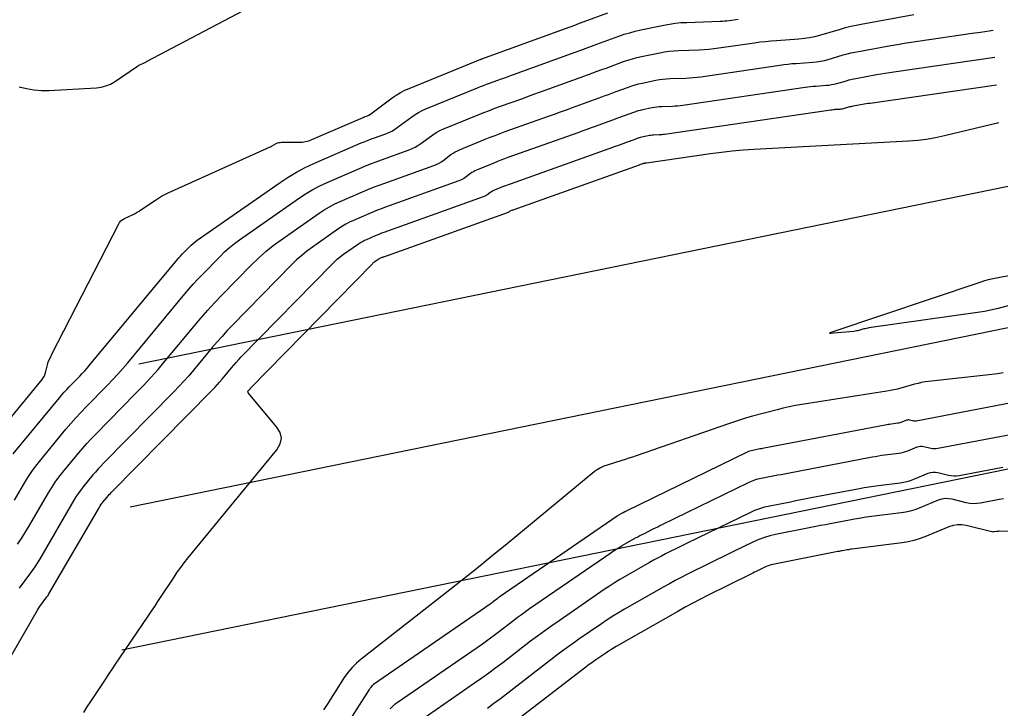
# Model space of a CAD drawing. Extents: x 658976 to 668721, y 639543 to 647196.
# Drawn here: x 662847.1 to 662953.5, y 642258.1 to 642332.8 of the extents above; entities that cross this region are included whole.
import ezdxf

# ---------------------------------------------------------------- set-up
doc = ezdxf.new("R2010")
doc.units = 0
for name, color, linetype in [('Ex_Major Contours', 7, 'Continuous'), ('Ex_Minor Contours', 7, 'Continuous'), ('R_Water', 7, 'Continuous')]:
    doc.layers.add(name, color=color, linetype=linetype)

msp = doc.modelspace()

# ---------------------------------------------------------------- linework, layer by layer
at = {"layer": 'Ex_Major Contours'}
for points in [[(662843.63, 642286.54), (662849.58, 642293.75), (662849.7, 642293.92), (662849.8, 642294.09), (662849.88, 642294.27), (662849.93, 642294.46), (662850.19, 642295.47), (662850.21, 642295.56), (662850.24, 642295.64), (662850.27, 642295.73), (662850.31, 642295.81), (662850.48, 642296.15), (662850.52, 642296.23), (662850.56, 642296.31), (662850.6, 642296.4), (662850.64, 642296.48), (662857.85, 642310.56), (662857.98, 642310.77), (662858.13, 642310.95), (662858.32, 642311.1), (662858.53, 642311.22), (662859.44, 642311.65), (662859.66, 642311.76), (662859.88, 642311.88), (662860.09, 642312), (662860.3, 642312.14), (662861.86, 642313.2), (662862.2, 642313.41), (662862.54, 642313.61), (662862.89, 642313.8), (662863.25, 642313.97), (662873.93, 642318.8), (662874.06, 642318.86), (662874.19, 642318.93), (662874.33, 642318.99), (662874.46, 642319.06), (662874.98, 642319.33), (662875.11, 642319.39), (662875.24, 642319.43), (662875.38, 642319.46), (662875.53, 642319.47), (662877.43, 642319.47), (662877.8, 642319.48), (662878.15, 642319.54), (662878.5, 642319.63), (662878.84, 642319.76), (662884.39, 642322.15), (662884.45, 642322.18), (662884.51, 642322.2), (662884.57, 642322.23), (662884.63, 642322.25), (662884.87, 642322.34), (662884.93, 642322.36), (662884.99, 642322.39), (662885.05, 642322.42), (662885.1, 642322.46), (662887.55, 642324.28), (662887.99, 642324.58), (662888.44, 642324.85), (662888.9, 642325.1), (662889.39, 642325.31), (662896.72, 642328.31), (662896.77, 642328.32), (662896.81, 642328.34), (662896.86, 642328.36), (662896.9, 642328.37), (662897.08, 642328.44), (662897.13, 642328.45), (662897.17, 642328.47), (662897.22, 642328.49), (662897.26, 642328.5), (662906.34, 642331.81), (662906.85, 642331.99), (662907.36, 642332.18), (662907.87, 642332.37), (662908.38, 642332.55), (662910.94, 642333.49)], [(662843.8, 642259.65), (662849.08, 642268.76), (662849.18, 642268.92), (662849.29, 642269.09), (662849.4, 642269.25), (662849.52, 642269.41), (662849.99, 642270.03), (662850.11, 642270.19), (662850.22, 642270.35), (662850.32, 642270.51), (662850.42, 642270.68), (662855.76, 642279.85), (662855.85, 642280), (662855.95, 642280.15), (662856.06, 642280.3), (662856.17, 642280.44), (662856.63, 642281), (662856.75, 642281.14), (662856.87, 642281.28), (662856.99, 642281.41), (662857.12, 642281.54), (662868.02, 642292.59), (662868.3, 642292.88), (662868.57, 642293.17), (662868.83, 642293.47), (662869.09, 642293.78), (662870.11, 642295.01), (662870.37, 642295.31), (662870.63, 642295.61), (662870.9, 642295.91), (662871.18, 642296.19), (662881.03, 642306.26), (662881.32, 642306.55), (662881.63, 642306.82), (662881.95, 642307.08), (662882.28, 642307.32), (662883.89, 642308.45), (662884.11, 642308.59), (662884.32, 642308.72), (662884.55, 642308.84), (662884.78, 642308.94), (662885.72, 642309.35), (662885.95, 642309.45), (662886.19, 642309.54), (662886.43, 642309.64), (662886.67, 642309.72), (662897.46, 642313.59), (662897.55, 642313.63), (662897.65, 642313.67), (662897.73, 642313.72), (662897.82, 642313.78), (662898.15, 642314.03), (662898.24, 642314.09), (662898.32, 642314.14), (662898.42, 642314.19), (662898.51, 642314.23), (662899.55, 642314.66), (662899.76, 642314.74), (662899.96, 642314.82), (662900.17, 642314.9), (662900.38, 642314.97), (662911.06, 642318.79), (662911.3, 642318.87), (662911.53, 642318.96), (662911.77, 642319.04), (662912.01, 642319.13), (662913.18, 642319.55), (662913.31, 642319.6), (662913.44, 642319.65), (662913.57, 642319.7), (662913.7, 642319.75), (662914.23, 642319.94), (662914.36, 642319.98), (662914.49, 642320.02), (662914.63, 642320.06), (662914.76, 642320.09), (662915.32, 642320.21), (662915.45, 642320.23), (662915.59, 642320.25), (662915.73, 642320.27), (662915.87, 642320.27), (662916.49, 642320.3), (662916.64, 642320.3), (662916.79, 642320.31), (662916.94, 642320.33), (662917.09, 642320.35), (662935.1, 642322.98), (662935.22, 642323), (662935.35, 642323.02), (662935.47, 642323.03), (662935.6, 642323.04), (662936.12, 642323.07), (662936.24, 642323.09), (662936.36, 642323.1), (662936.48, 642323.13), (662936.59, 642323.16), (662937.06, 642323.3), (662937.18, 642323.33), (662937.3, 642323.36), (662937.42, 642323.39), (662937.54, 642323.41), (662938.54, 642323.59), (662938.74, 642323.63), (662938.95, 642323.66), (662939.16, 642323.69), (662939.37, 642323.72), (662953.08, 642325.7)], [(662956.96, 642291.64), (662944.38, 642289.25), (662944.29, 642289.24), (662944.2, 642289.24), (662944.11, 642289.25), (662944.02, 642289.26), (662943.66, 642289.35), (662943.58, 642289.37), (662943.49, 642289.37), (662943.4, 642289.35), (662943.32, 642289.33), (662942.83, 642289.13), (662942.72, 642289.09), (662942.61, 642289.05), (662942.5, 642289.03), (662942.38, 642289.01), (662941.65, 642288.92), (662941.49, 642288.89), (662941.33, 642288.87), (662941.17, 642288.84), (662941.01, 642288.81), (662927.9, 642286.31), (662927.74, 642286.28), (662927.59, 642286.25), (662927.43, 642286.22), (662927.27, 642286.19), (662926.64, 642286.07), (662926.49, 642286.03), (662926.34, 642285.99), (662926.19, 642285.93), (662926.04, 642285.87), (662912.93, 642279.48), (662912.89, 642279.46), (662912.84, 642279.44), (662912.8, 642279.42), (662912.76, 642279.4), (662912.58, 642279.31), (662912.54, 642279.29), (662912.5, 642279.27), (662912.46, 642279.24), (662912.41, 642279.22), (662912.15, 642279.07), (662912.1, 642279.04), (662912.04, 642279.01), (662911.99, 642278.97), (662911.93, 642278.93), (662899.25, 642270.21), (662899.16, 642270.14), (662899.07, 642270.08), (662898.98, 642270.01), (662898.89, 642269.95), (662898.54, 642269.67), (662898.45, 642269.61), (662898.36, 642269.54), (662898.27, 642269.48), (662898.18, 642269.41), (662885.53, 642260.7), (662885.48, 642260.66), (662885.43, 642260.62), (662885.39, 642260.57), (662885.35, 642260.53), (662885.19, 642260.33), (662885.15, 642260.28), (662885.12, 642260.23), (662885.08, 642260.18), (662885.05, 642260.13), (662873.42, 642241.91)]]:
    msp.add_lwpolyline(points, dxfattribs=at)
at = {"layer": 'Ex_Minor Contours'}
for points in [[(662847.08, 642325.49), (662847.88, 642325.28), (662848.68, 642325.14), (662849.5, 642325.07), (662850.32, 642325.08), (662855.48, 642325.37), (662856, 642325.43), (662856.5, 642325.57), (662856.98, 642325.76), (662857.43, 642326.03), (662859.93, 642327.73), (662860.01, 642327.77), (662860.08, 642327.82), (662860.16, 642327.86), (662860.24, 642327.9), (662860.58, 642328.05), (662860.66, 642328.09), (662860.74, 642328.13), (662860.82, 642328.17), (662860.9, 642328.21), (662872.12, 642334.1)], [(662846.45, 642285.7), (662851.46, 642291.77), (662851.72, 642292.08), (662851.98, 642292.38), (662852.25, 642292.68), (662852.53, 642292.96), (662853.66, 642294.11), (662853.94, 642294.39), (662854.21, 642294.69), (662854.47, 642294.99), (662854.73, 642295.29), (662864.03, 642306.51), (662864.21, 642306.72), (662864.39, 642306.93), (662864.58, 642307.13), (662864.77, 642307.33), (662865.55, 642308.12), (662865.75, 642308.32), (662865.95, 642308.5), (662866.17, 642308.67), (662866.39, 642308.84), (662875.38, 642315.12), (662876.25, 642315.7), (662877.16, 642316.24), (662878.09, 642316.73), (662879.04, 642317.17), (662884.19, 642319.39), (662884.52, 642319.53), (662884.85, 642319.66), (662885.18, 642319.79), (662885.52, 642319.91), (662886.86, 642320.39), (662887.19, 642320.53), (662887.5, 642320.68), (662887.81, 642320.86), (662888.1, 642321.06), (662889.67, 642322.23), (662890.04, 642322.48), (662890.41, 642322.71), (662890.81, 642322.91), (662891.21, 642323.09), (662896.8, 642325.38), (662897.12, 642325.51), (662897.44, 642325.63), (662897.77, 642325.75), (662898.09, 642325.87), (662899.39, 642326.34), (662899.72, 642326.45), (662900.05, 642326.57), (662900.37, 642326.69), (662900.7, 642326.8), (662907.4, 642329.24), (662907.99, 642329.46), (662908.58, 642329.67), (662909.16, 642329.89), (662909.75, 642330.1), (662912.11, 642330.96), (662912.7, 642331.17), (662913.3, 642331.35), (662913.9, 642331.51), (662914.51, 642331.65), (662916.99, 642332.17), (662917.61, 642332.28), (662918.23, 642332.37), (662918.85, 642332.44), (662919.48, 642332.47), (662923.11, 642332.59), (662923.36, 642332.61), (662923.61, 642332.63), (662923.85, 642332.65), (662924.1, 642332.68), (662925.08, 642332.83)], [(662846.6, 642280.66), (662847.85, 642282.82), (662848.18, 642283.35), (662848.52, 642283.87), (662848.89, 642284.37), (662849.28, 642284.86), (662852.15, 642288.35), (662852.68, 642288.97), (662853.22, 642289.59), (662853.78, 642290.19), (662854.35, 642290.79), (662856.66, 642293.13), (662857.23, 642293.72), (662857.78, 642294.32), (662858.33, 642294.94), (662858.86, 642295.56), (662865.05, 642303.03), (662865.5, 642303.56), (662865.96, 642304.09), (662866.44, 642304.6), (662866.92, 642305.1), (662868.88, 642307.1), (662869.37, 642307.59), (662869.89, 642308.05), (662870.44, 642308.49), (662871, 642308.9), (662877.51, 642313.45), (662878.22, 642313.92), (662878.95, 642314.36), (662879.7, 642314.75), (662880.48, 642315.11), (662883.99, 642316.63), (662884.59, 642316.88), (662885.19, 642317.12), (662885.79, 642317.36), (662886.4, 642317.58), (662889.38, 642318.65), (662889.71, 642318.78), (662890.03, 642318.94), (662890.34, 642319.12), (662890.64, 642319.32), (662891.79, 642320.18), (662892.09, 642320.38), (662892.39, 642320.57), (662892.71, 642320.73), (662893.04, 642320.88), (662896.88, 642322.45), (662897.48, 642322.69), (662898.08, 642322.92), (662898.68, 642323.15), (662899.28, 642323.37), (662901.71, 642324.23), (662902.31, 642324.45), (662902.92, 642324.67), (662903.52, 642324.89), (662904.13, 642325.11), (662908.84, 642326.82), (662909.32, 642327), (662909.79, 642327.17), (662910.27, 642327.34), (662910.74, 642327.51), (662912.64, 642328.21), (662913.11, 642328.37), (662913.6, 642328.52), (662914.08, 642328.65), (662914.57, 642328.76), (662916.57, 642329.18), (662917.07, 642329.27), (662917.57, 642329.34), (662918.07, 642329.39), (662918.58, 642329.42), (662920.82, 642329.5), (662921.36, 642329.52), (662921.9, 642329.57), (662922.44, 642329.62), (662922.98, 642329.69), (662926.83, 642330.26), (662927.42, 642330.34), (662928.02, 642330.41), (662928.62, 642330.47), (662929.22, 642330.51), (662931.66, 642330.69), (662932.24, 642330.74), (662932.81, 642330.83), (662933.38, 642330.94), (662933.93, 642331.09), (662936.16, 642331.74), (662936.72, 642331.9), (662937.28, 642332.04), (662937.85, 642332.17), (662938.42, 642332.28), (662944.13, 642333.31)], [(662846.92, 642275.9), (662847.35, 642276.53), (662847.76, 642277.16), (662848.15, 642277.81), (662850.29, 642281.48), (662850.64, 642282.06), (662851.01, 642282.62), (662851.41, 642283.17), (662851.83, 642283.7), (662853.55, 642285.79), (662853.99, 642286.31), (662854.44, 642286.82), (662854.9, 642287.31), (662855.37, 642287.8), (662859.72, 642292.22), (662860.55, 642293.08), (662861.36, 642293.95), (662862.15, 642294.85), (662862.93, 642295.76), (662866.07, 642299.55), (662866.8, 642300.41), (662867.54, 642301.25), (662868.29, 642302.07), (662869.07, 642302.88), (662872.29, 642306.17), (662873.05, 642306.91), (662873.83, 642307.61), (662874.65, 642308.27), (662875.5, 642308.9), (662879.64, 642311.79), (662880.18, 642312.15), (662880.74, 642312.48), (662881.32, 642312.78), (662881.91, 642313.06), (662884.31, 642314.09), (662884.92, 642314.35), (662885.52, 642314.59), (662886.13, 642314.83), (662886.75, 642315.05), (662892.07, 642316.96), (662892.33, 642317.06), (662892.57, 642317.18), (662892.81, 642317.32), (662893.03, 642317.47), (662893.91, 642318.13), (662894.14, 642318.29), (662894.37, 642318.43), (662894.61, 642318.55), (662894.86, 642318.66), (662897.61, 642319.79), (662898.16, 642320.01), (662898.71, 642320.22), (662899.26, 642320.43), (662899.81, 642320.63), (662904.48, 642322.3), (662905.14, 642322.53), (662905.79, 642322.76), (662906.44, 642323), (662907.09, 642323.24), (662910.29, 642324.4), (662910.65, 642324.53), (662911.01, 642324.66), (662911.37, 642324.79), (662911.73, 642324.92), (662913.17, 642325.45), (662913.53, 642325.58), (662913.89, 642325.69), (662914.26, 642325.79), (662914.64, 642325.87), (662916.15, 642326.19), (662916.53, 642326.26), (662916.91, 642326.31), (662917.29, 642326.35), (662917.68, 642326.37), (662919.38, 642326.43), (662919.79, 642326.45), (662920.2, 642326.48), (662920.61, 642326.52), (662921.02, 642326.58), (662929.58, 642327.83), (662930.02, 642327.89), (662930.46, 642327.94), (662930.9, 642327.99), (662931.35, 642328.02), (662933.15, 642328.15), (662933.57, 642328.19), (662933.99, 642328.25), (662934.41, 642328.34), (662934.82, 642328.45), (662936.46, 642328.93), (662936.87, 642329.04), (662937.29, 642329.15), (662937.7, 642329.24), (662938.12, 642329.32), (662941.63, 642329.96), (662942.36, 642330.08), (662943.08, 642330.21), (662943.81, 642330.32), (662944.54, 642330.43), (662950.43, 642331.28), (662951.35, 642331.41), (662952.27, 642331.54), (662952.72, 642331.61)], [(662952.9, 642328.65), (662941.95, 642327.08), (662941.48, 642327.01), (662941.02, 642326.93), (662940.55, 642326.86), (662940.08, 642326.77), (662937.83, 642326.36), (662937.56, 642326.31), (662937.29, 642326.25), (662937.03, 642326.19), (662936.76, 642326.11), (662935.71, 642325.8), (662935.44, 642325.73), (662935.17, 642325.68), (662934.9, 642325.64), (662934.63, 642325.61), (662933.47, 642325.53), (662933.19, 642325.51), (662932.91, 642325.48), (662932.62, 642325.45), (662932.34, 642325.41), (662919.05, 642323.46), (662918.77, 642323.43), (662918.49, 642323.4), (662918.21, 642323.38), (662917.93, 642323.36), (662916.77, 642323.32), (662916.51, 642323.31), (662916.25, 642323.28), (662915.99, 642323.25), (662915.73, 642323.2), (662914.7, 642322.98), (662914.45, 642322.92), (662914.19, 642322.86), (662913.94, 642322.78), (662913.7, 642322.69), (662912.71, 642322.34), (662912.47, 642322.25), (662912.22, 642322.16), (662911.98, 642322.07), (662911.73, 642321.98), (662909.55, 642321.18), (662909.11, 642321.02), (662908.66, 642320.86), (662908.22, 642320.7), (662907.77, 642320.54), (662900.09, 642317.8), (662899.71, 642317.66), (662899.33, 642317.52), (662898.96, 642317.37), (662898.58, 642317.22), (662896.69, 642316.45), (662896.51, 642316.37), (662896.35, 642316.28), (662896.19, 642316.19), (662896.03, 642316.08), (662895.42, 642315.63), (662895.27, 642315.52), (662895.11, 642315.43), (662894.94, 642315.35), (662894.77, 642315.28), (662886.71, 642312.39), (662886.28, 642312.23), (662885.86, 642312.07), (662885.44, 642311.9), (662885.02, 642311.72), (662883.35, 642311), (662882.93, 642310.81), (662882.53, 642310.6), (662882.14, 642310.37), (662881.76, 642310.12), (662878.89, 642308.11), (662878.3, 642307.67), (662877.73, 642307.21), (662877.18, 642306.73), (662876.66, 642306.21), (662870.18, 642299.59), (662869.62, 642299.02), (662869.09, 642298.43), (662868.56, 642297.83), (662868.04, 642297.22), (662866.01, 642294.77), (662865.49, 642294.16), (662864.96, 642293.56), (662864.42, 642292.98), (662863.87, 642292.4), (662856.24, 642284.67), (662855.95, 642284.36), (662855.65, 642284.05), (662855.37, 642283.72), (662855.09, 642283.4), (662854, 642282.07), (662853.73, 642281.73), (662853.48, 642281.39), (662853.25, 642281.03), (662853.02, 642280.66), (662849.29, 642274.25), (662849.04, 642273.84), (662848.78, 642273.44), (662848.51, 642273.04), (662848.23, 642272.66), (662847.08, 642271.14)], [(662854.09, 642257.66), (662854.48, 642258.25), (662854.88, 642258.85), (662856.44, 642261.22), (662856.83, 642261.81), (662857.22, 642262.4), (662857.62, 642262.99), (662858.01, 642263.58), (662861.09, 642268.11), (662861.44, 642268.64), (662861.79, 642269.16), (662862.14, 642269.69), (662862.49, 642270.22), (662863.89, 642272.33), (662864.24, 642272.86), (662864.61, 642273.37), (662864.99, 642273.87), (662865.38, 642274.37), (662875.03, 642286.13), (662875.41, 642286.76), (662875.53, 642287.38), (662875.4, 642287.99), (662875.01, 642288.61), (662871.95, 642292.27), (662871.94, 642292.29), (662871.92, 642292.31), (662871.92, 642292.33), (662871.91, 642292.36), (662871.9, 642292.46), (662871.9, 642292.48), (662871.91, 642292.5), (662871.92, 642292.53), (662871.93, 642292.54), (662872.17, 642292.78), (662872.17, 642292.79), (662872.18, 642292.8), (662872.18, 642292.8), (662885.4, 642306.3), (662885.46, 642306.36), (662885.53, 642306.42), (662885.6, 642306.48), (662885.67, 642306.53), (662886.02, 642306.78), (662886.07, 642306.81), (662886.12, 642306.84), (662886.17, 642306.86), (662886.22, 642306.89), (662886.42, 642306.98), (662886.47, 642307), (662886.52, 642307.02), (662886.58, 642307.04), (662886.63, 642307.06), (662900.15, 642311.9), (662900.17, 642311.91), (662900.18, 642311.92), (662900.2, 642311.93), (662900.21, 642311.94), (662900.27, 642311.98), (662900.29, 642311.99), (662900.3, 642312), (662900.32, 642312.01), (662900.34, 642312.02), (662900.52, 642312.09), (662900.55, 642312.11), (662900.59, 642312.12), (662900.63, 642312.13), (662900.66, 642312.15), (662914.35, 642317.03), (662914.38, 642317.04), (662914.41, 642317.05), (662914.44, 642317.07), (662914.47, 642317.08), (662914.64, 642317.14), (662914.69, 642317.16), (662914.76, 642317.18), (662914.77, 642317.19), (662914.79, 642317.19), (662914.81, 642317.2), (662914.83, 642317.2), (662914.9, 642317.22), (662914.92, 642317.22), (662914.93, 642317.22), (662914.95, 642317.22), (662914.97, 642317.23), (662915.05, 642317.23), (662915.07, 642317.23), (662915.09, 642317.23), (662915.11, 642317.23), (662915.13, 642317.23), (662922.08, 642318.25), (662923.25, 642318.41), (662924.42, 642318.54), (662925.59, 642318.64), (662926.77, 642318.72), (662943.55, 642319.62), (662944.53, 642319.69), (662945.5, 642319.81), (662946.47, 642319.98), (662947.43, 642320.19), (662953.33, 642321.61)], [(662955.23, 642301.99), (662953.26, 642301.46), (662952.77, 642301.34), (662952.27, 642301.23), (662951.77, 642301.13), (662951.27, 642301.05), (662939.24, 642299.34), (662939.11, 642299.32), (662938.97, 642299.29), (662938.83, 642299.26), (662938.7, 642299.23), (662938.16, 642299.08), (662938.02, 642299.04), (662937.89, 642299.01), (662937.75, 642298.99), (662937.61, 642298.97), (662935.4, 642298.76), (662935.09, 642298.74), (662934.98, 642298.76), (662935.07, 642298.83), (662935.36, 642298.94), (662951.29, 642304.31), (662951.82, 642304.47), (662952.36, 642304.62), (662952.9, 642304.75), (662953.45, 642304.85), (662955.65, 642305.23)], [(662953.79, 642294.46), (662953.18, 642294.38), (662952.58, 642294.3), (662945.72, 642293.53), (662945.34, 642293.48), (662944.95, 642293.41), (662944.58, 642293.33), (662944.2, 642293.23), (662942.7, 642292.81), (662942.33, 642292.71), (662941.95, 642292.63), (662941.57, 642292.55), (662941.19, 642292.48), (662931.96, 642291.05), (662931.28, 642290.93), (662930.61, 642290.8), (662929.94, 642290.65), (662929.28, 642290.48), (662926.63, 642289.76), (662925.97, 642289.58), (662925.31, 642289.38), (662924.66, 642289.17), (662924.01, 642288.95), (662913.99, 642285.47), (662913.6, 642285.34), (662913.21, 642285.21), (662912.82, 642285.08), (662912.43, 642284.96), (662910.86, 642284.48), (662910.48, 642284.35), (662910.12, 642284.18), (662909.77, 642283.97), (662909.45, 642283.73), (662900.01, 642275.95), (662898.35, 642274.59), (662896.67, 642273.24), (662894.98, 642271.89), (662893.29, 642270.56), (662884.19, 642263.45), (662883.67, 642263.01), (662883.19, 642262.52), (662882.75, 642261.99), (662882.35, 642261.43), (662880.87, 642259.09), (662880.49, 642258.51), (662880.1, 642257.94)], [(662887.32, 642258.04), (662887.5, 642258.24), (662887.68, 642258.42), (662887.88, 642258.59), (662888.09, 642258.75), (662897.33, 642265.11), (662897.76, 642265.42), (662898.2, 642265.73), (662898.62, 642266.04), (662899.05, 642266.36), (662900.73, 642267.66), (662901.15, 642267.98), (662901.58, 642268.29), (662902.01, 642268.6), (662902.44, 642268.91), (662911.24, 642274.96), (662911.54, 642275.16), (662911.85, 642275.36), (662912.17, 642275.55), (662912.49, 642275.74), (662913.94, 642276.57), (662914.17, 642276.7), (662914.41, 642276.83), (662914.65, 642276.95), (662914.89, 642277.07), (662915.86, 642277.55), (662916.1, 642277.67), (662916.34, 642277.79), (662916.58, 642277.91), (662916.83, 642278.03), (662926.19, 642282.59), (662926.52, 642282.74), (662926.86, 642282.86), (662927.21, 642282.97), (662927.57, 642283.05), (662929, 642283.33), (662929.36, 642283.4), (662929.72, 642283.47), (662930.08, 642283.54), (662930.44, 642283.61), (662939.61, 642285.36), (662939.94, 642285.42), (662940.28, 642285.48), (662940.62, 642285.53), (662940.96, 642285.57), (662942.5, 642285.77), (662942.74, 642285.81), (662942.98, 642285.86), (662943.22, 642285.93), (662943.45, 642286.02), (662944.47, 642286.44), (662944.65, 642286.5), (662944.83, 642286.52), (662945.01, 642286.52), (662945.2, 642286.49), (662945.95, 642286.31), (662946.13, 642286.27), (662946.32, 642286.26), (662946.51, 642286.26), (662946.7, 642286.29), (662955.37, 642287.93)], [(662953.77, 642284.22), (662949.02, 642283.32), (662948.73, 642283.28), (662948.45, 642283.27), (662948.16, 642283.3), (662947.87, 642283.35), (662946.73, 642283.63), (662946.45, 642283.68), (662946.17, 642283.68), (662945.89, 642283.64), (662945.62, 642283.55), (662944.07, 642282.91), (662943.72, 642282.78), (662943.36, 642282.67), (662942.99, 642282.58), (662942.62, 642282.53), (662940.27, 642282.23), (662939.75, 642282.16), (662939.24, 642282.08), (662938.72, 642282), (662938.21, 642281.91), (662932.99, 642280.91), (662932.42, 642280.8), (662931.86, 642280.69), (662931.3, 642280.58), (662930.74, 642280.47), (662928.49, 642280.03), (662927.93, 642279.9), (662927.39, 642279.74), (662926.85, 642279.54), (662926.33, 642279.31), (662920.72, 642276.58), (662920.28, 642276.36), (662919.84, 642276.15), (662919.4, 642275.93), (662918.96, 642275.71), (662917.2, 642274.84), (662916.76, 642274.61), (662916.32, 642274.39), (662915.89, 642274.15), (662915.46, 642273.91), (662912.82, 642272.41), (662912.24, 642272.07), (662911.67, 642271.72), (662911.1, 642271.36), (662910.54, 642270.98), (662905.64, 642267.6), (662904.86, 642267.06), (662904.09, 642266.51), (662903.32, 642265.94), (662902.56, 642265.37), (662899.55, 642263.05), (662898.79, 642262.48), (662898.03, 642261.92), (662897.26, 642261.36), (662896.48, 642260.82), (662890.64, 642256.8)], [(662953.83, 642280.81), (662953.36, 642280.73), (662951.34, 642280.35), (662950.96, 642280.3), (662950.57, 642280.29), (662950.18, 642280.32), (662949.8, 642280.39), (662948.27, 642280.77), (662947.89, 642280.83), (662947.51, 642280.84), (662947.14, 642280.78), (662946.77, 642280.66), (662944.68, 642279.8), (662944.21, 642279.62), (662943.73, 642279.48), (662943.24, 642279.36), (662942.74, 642279.28), (662939.25, 642278.85), (662938.72, 642278.78), (662938.19, 642278.7), (662937.67, 642278.61), (662937.14, 642278.51), (662935.05, 642278.11), (662934.52, 642278.01), (662934, 642277.91), (662933.48, 642277.81), (662932.95, 642277.71), (662929.12, 642276.96), (662928.51, 642276.82), (662927.91, 642276.64), (662927.32, 642276.42), (662926.74, 642276.16), (662924.47, 642275.06), (662923.9, 642274.78), (662923.34, 642274.5), (662922.77, 642274.22), (662922.21, 642273.94), (662919.5, 642272.6), (662918.87, 642272.28), (662918.24, 642271.95), (662917.61, 642271.61), (662916.99, 642271.26), (662912.74, 642268.84), (662912.1, 642268.47), (662911.47, 642268.08), (662910.85, 642267.68), (662910.24, 642267.27), (662907.79, 642265.59), (662907.19, 642265.16), (662906.58, 642264.73), (662905.99, 642264.29), (662905.4, 642263.85), (662899.28, 642259.14), (662898.58, 642258.61), (662897.87, 642258.09)], [(662960.07, 642277.16), (662953.36, 642277.3), (662953.3, 642277.3), (662953.23, 642277.29), (662953.16, 642277.29), (662953.09, 642277.28), (662952.82, 642277.22), (662952.76, 642277.22), (662952.69, 642277.21), (662952.62, 642277.22), (662952.56, 642277.23), (662949.8, 642277.91), (662949.32, 642277.99), (662948.85, 642277.99), (662948.38, 642277.92), (662947.92, 642277.77), (662945.3, 642276.69), (662944.71, 642276.47), (662944.1, 642276.28), (662943.49, 642276.14), (662942.86, 642276.04), (662937.4, 642275.36), (662937.27, 642275.34), (662937.14, 642275.32), (662937.02, 642275.3), (662936.89, 642275.28), (662936.39, 642275.18), (662936.26, 642275.16), (662936.14, 642275.13), (662936.01, 642275.11), (662935.89, 642275.09), (662928.82, 642273.7), (662928.61, 642273.65), (662928.41, 642273.59), (662928.2, 642273.52), (662928.01, 642273.43), (662927.22, 642273.05), (662927.03, 642272.95), (662926.83, 642272.86), (662926.64, 642272.76), (662926.45, 642272.66), (662921.81, 642270.36), (662920.98, 642269.94), (662920.15, 642269.5), (662919.33, 642269.06), (662918.51, 642268.6), (662911.84, 642264.81), (662911.55, 642264.64), (662911.27, 642264.46), (662910.99, 642264.29), (662910.71, 642264.1), (662909.62, 642263.35), (662909.35, 642263.16), (662909.08, 642262.96), (662908.81, 642262.77), (662908.55, 642262.57), (662898.54, 642254.88)]]:
    msp.add_lwpolyline(points, dxfattribs=at)
at = {"layer": 'R_Water'}
for p, q in [((662860.08, 642295.44), (662992.23, 642322.44)), ((662859.14, 642279.94), (662995.23, 642307.74)), ((662858.21, 642264.44), (662998.24, 642293.05))]:
    msp.add_line(p, q, dxfattribs=at)

doc.saveas('drawing.dxf')
